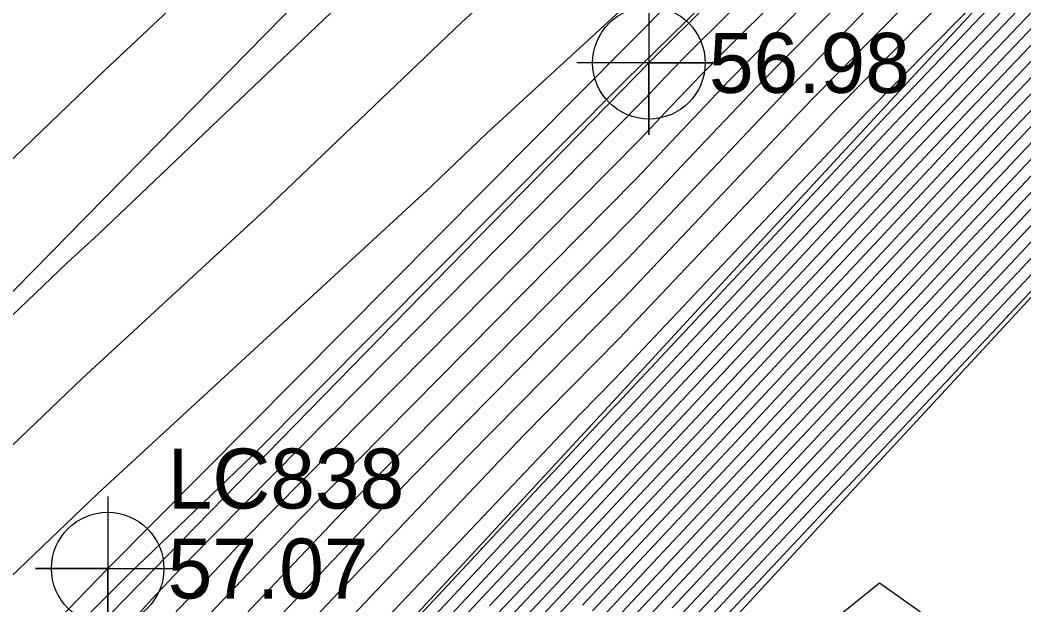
# Model space of a CAD drawing. Extents: x 2188792 to 2191981, y 386090 to 389710.
# Drawn here: x 2190960.35 to 2191002.16, y 388691.8 to 388716.18 of the extents above; entities that cross this region are included whole.
import ezdxf

# ---------------------------------------------------------------- set-up
doc = ezdxf.new("R2010")
doc.units = 0
for name, color, linetype in [('DTM Contours Major', 7, 'Continuous'), ('DTM Contours Minor', 7, 'Continuous'), ('Exist Roads EOP', 7, 'Continuous'), ('Exist Roads EOP Cogo Elevation', 7, 'Continuous'), ('Exist Roads EOP Cogo Point CELL', 7, 'Continuous'), ('Exist Roads EOT', 7, 'Continuous'), ('Exist Roads EOT Cogo Elevation', 7, 'Continuous'), ('Exist Roads EOT Cogo Number', 7, 'Continuous'), ('Exist Roads EOT Cogo Point CELL', 7, 'Continuous'), ('PH Exist DTM Breakline', 7, 'Continuous')]:
    doc.layers.add(name, color=color, linetype=linetype)

msp = doc.modelspace()

# ---------------------------------------------------------------- linework, layer by layer
at = {"layer": 'DTM Contours Major'}
for points in [[(2190957.07, 388685.271), (2190964.897, 388693.101), (2190970.015, 388698.009), (2190985.549, 388713.655), (2190988.119, 388716.163), (2191000.171, 388728.126), (2191001.154, 388729.112), (2191016.311, 388744.146), (2191021.304, 388749.11), (2191021.321, 388749.127), (2191021.34, 388749.144), (2191021.36, 388749.163), (2191038.059, 388765.4), (2191038.417, 388765.732), (2191038.737, 388766.065), (2191039.048, 388766.39), (2191058.97, 388785.791), (2191059.627, 388786.473), (2191060.268, 388787.14), (2191060.895, 388787.792), (2191074.915, 388801.253), (2191075.872, 388802.182), (2191076.658, 388802.945), (2191095.2, 388820.754)], [(2190970.244, 388690.342), (2190973.409, 388693.684), (2190976.648, 388697.105), (2190985.666, 388706.24), (2190988.884, 388709.643), (2190992.177, 388713.126), (2190995.469, 388716.467), (2191000.776, 388721.741), (2191004.028, 388725.046), (2191007.493, 388728.567), (2191011.191, 388732.325), (2191018.113, 388739.207), (2191022.761, 388743.534), (2191027.681, 388748.114), (2191032.898, 388752.97), (2191037.289, 388757.24)], [(2190974.402, 388687.905), (2190979.62, 388693.498), (2190980.042, 388693.948), (2190985.239, 388699.518), (2190985.694, 388700.003), (2190990.869, 388705.549), (2190991.358, 388706.07), (2190996.511, 388711.593), (2190997.034, 388712.15), (2191001.839, 388717.199), (2191006.533, 388722.132), (2191007.205, 388722.782), (2191011.831, 388727.637), (2191012.622, 388728.4), (2191017.174, 388733.172), (2191018.097, 388734.059), (2191023.992, 388739.668), (2191025.035, 388740.67), (2191030.8, 388746.156), (2191031.828, 388747.29), (2191037.587, 388752.779)], [(2190980.099, 388690.594), (2190982.119, 388692.748), (2190985.998, 388696.906), (2190988.059, 388699.103), (2190991.911, 388703.231), (2190994.014, 388705.473), (2190997.838, 388709.57), (2190999.983, 388711.857), (2191003.538, 388715.592), (2191007.01, 388719.241), (2191009.275, 388721.434), (2191012.625, 388724.95), (2191015.095, 388727.333), (2191018.313, 388730.706), (2191021.011, 388733.299), (2191025.06, 388737.152), (2191027.961, 388739.941), (2191031.791, 388743.586), (2191034.525, 388746.604), (2191038.477, 388750.371)], [(2190984.195, 388691.547), (2190986.757, 388694.293), (2190990.425, 388698.203), (2190992.953, 388700.913), (2190996.67, 388704.875), (2190999.164, 388707.548), (2191002.932, 388711.564), (2191005.236, 388713.985), (2191007.486, 388716.35), (2191011.345, 388720.086), (2191013.419, 388722.263), (2191017.569, 388726.266), (2191019.452, 388728.24), (2191023.924, 388732.538), (2191026.129, 388734.636), (2191030.887, 388739.212), (2191032.782, 388741.015), (2191037.223, 388745.917)], [(2190987.517, 388691.681), (2190992.79, 388697.303), (2190993.995, 388698.594), (2190999.327, 388704.278), (2191000.491, 388705.526), (2191005.881, 388711.272), (2191006.934, 388712.378), (2191007.963, 388713.458), (2191013.415, 388718.737), (2191014.213, 388719.576), (2191020.043, 388725.2), (2191020.59, 388725.774), (2191026.837, 388731.778), (2191027.197, 388732.12), (2191033.142, 388737.838), (2191033.856, 388738.366), (2191034.417, 388739.156), (2191039.92, 388745.231)], [(2190990.086, 388687.814), (2190996.142, 388692.727), (2191005.801, 388685.881)]]:
    msp.add_lwpolyline(points, dxfattribs=at)
at = {"layer": 'DTM Contours Minor'}
for points in [[(2191119.358, 388870.268), (2191109.799, 388861.543), (2191104.692, 388854.965), (2191091.714, 388842.873), (2191085.098, 388836.109), (2191075.842, 388827.217), (2191067.084, 388818.281), (2191054.529, 388806.191), (2191047.695, 388798.893), (2191037.551, 388788.575), (2191029.965, 388780.502), (2191015.841, 388766.153), (2191010.773, 388760.762), (2191000.586, 388750.484), (2190994.581, 388744.116), (2190979.182, 388728.584), (2190974.399, 388723.988), (2190963.846, 388714.064), (2190956.357, 388706.86), (2190943.217, 388694.474), (2190936.725, 388687.439)], [(2191125.879, 388865.19), (2191114.024, 388854.028), (2191110.135, 388849.732), (2191094.202, 388834.845), (2191088.581, 388829.571), (2191076.2, 388817.689), (2191072.815, 388814.51), (2191055.157, 388797.553), (2191051.214, 388794.333), (2191037.294, 388780.185), (2191034.79, 388778.062), (2191016.701, 388759.74), (2191013.63, 388756.639), (2191001.262, 388744.168), (2190998.901, 388741.784), (2190981.055, 388723.789), (2190977.697, 388720.702), (2190963.618, 388707.26), (2190962.316, 388706.06), (2190944.22, 388688.738), (2190941.246, 388685.935), (2190941.026, 388685.698), (2190937.899, 388682.174), (2190927.868, 388670.864)], [(2190934.116, 388671.227), (2190941.964, 388680.077), (2190949.594, 388688.469), (2190962.951, 388701.254), (2190970.551, 388708.261), (2190978.743, 388716.083), (2190990.928, 388727.28), (2191000.081, 388736.51), (2191008.884, 388745.398), (2191015.289, 388751.857), (2191026.961, 388763.641), (2191036.447, 388773.249), (2191047.193, 388782.362), (2191053.02, 388788.284), (2191071.983, 388803.773), (2191075.089, 388806.756), (2191089.007, 388819.828), (2191090.516, 388821.276), (2191111.538, 388840.998), (2191112.061, 388841.488), (2191124.054, 388854.735), (2191125.909, 388856.481), (2191132.462, 388863.801)], [(2190958.316, 388691.404), (2190963.585, 388696.448), (2190977.484, 388709.263), (2190979.79, 388711.464), (2191000.8, 388730.772), (2191001.26, 388731.237), (2191016.505, 388746.628), (2191016.947, 388747.074), (2191037.221, 388767.543), (2191038.103, 388768.436), (2191042.574, 388772.227), (2191049.352, 388778.431), (2191057.257, 388785.885), (2191062.524, 388790.784), (2191067.532, 388795.388), (2191074.927, 388802.488), (2191075.069, 388802.626), (2191075.186, 388802.74), (2191095.831, 388822.569)], [(2190965.325, 388691.474), (2190965.823, 388692.028), (2190966.304, 388692.535), (2190966.795, 388693.054), (2190967.298, 388693.585), (2190986.384, 388712.917), (2190986.968, 388713.535), (2190987.566, 388714.167), (2190988.163, 388714.773), (2191000.225, 388726.764), (2191000.843, 388727.392), (2191001.502, 388728.061), (2191002.204, 388728.775), (2191020.666, 388747.13), (2191021.609, 388748.008), (2191022.608, 388748.938), (2191023.667, 388749.924), (2191037.905, 388763.768)], [(2190966.155, 388690.789), (2190967.289, 388691.987), (2190968.449, 388693.211), (2190969.635, 388694.465), (2190986.205, 388711.248), (2190987.447, 388712.562), (2190988.718, 388713.907), (2190989.99, 388715.197), (2191000.363, 388725.508), (2191001.639, 388726.805), (2191002.999, 388728.187), (2191004.451, 388729.662), (2191020.028, 388745.149), (2191021.897, 388746.89), (2191023.876, 388748.732), (2191025.975, 388750.686), (2191037.751, 388762.136)], [(2190968.274, 388691.438), (2190970.102, 388693.369), (2190971.973, 388695.345), (2190986.025, 388709.578), (2190987.926, 388711.589), (2190989.871, 388713.646), (2190991.816, 388715.62), (2191000.5, 388724.252), (2191002.436, 388726.219), (2191004.497, 388728.314), (2191006.698, 388730.55), (2191019.39, 388743.169), (2191022.185, 388745.771), (2191025.145, 388748.526), (2191028.282, 388751.447), (2191037.597, 388760.504)], [(2190969.259, 388690.89), (2190971.755, 388693.527), (2190974.311, 388696.225), (2190985.846, 388707.909), (2190988.405, 388710.616), (2190991.024, 388713.386), (2190993.643, 388716.043), (2191000.638, 388722.997), (2191003.232, 388725.633), (2191005.995, 388728.44), (2191008.944, 388731.437), (2191018.752, 388741.188), (2191022.473, 388744.652), (2191026.413, 388748.32), (2191030.59, 388752.209), (2191037.443, 388758.872)], [(2190972.214, 388689.246), (2190976.716, 388694), (2190981.323, 388698.865), (2190985.308, 388702.901), (2190989.842, 388707.697), (2190994.482, 388712.606), (2190999.123, 388717.313), (2191001.051, 388719.23), (2191005.621, 388723.874), (2191010.488, 388728.82), (2191015.684, 388734.1), (2191016.837, 388735.246), (2191023.337, 388741.297), (2191029.844, 388747.354), (2191030.205, 388747.698), (2191030.209, 388747.702), (2191037.052, 388754.225)], [(2190971.229, 388689.794), (2190975.062, 388693.842), (2190978.986, 388697.985), (2190985.487, 388704.57), (2190989.363, 388708.67), (2190993.329, 388712.866), (2190997.296, 388716.89), (2191000.913, 388720.486), (2191004.824, 388724.46), (2191008.99, 388728.693), (2191013.437, 388733.212), (2191017.475, 388737.227), (2191023.049, 388742.415), (2191028.949, 388747.908), (2191035.205, 388753.732)], [(2190973.199, 388688.698), (2190978.369, 388694.158), (2190983.661, 388699.745), (2190985.128, 388701.231), (2190990.321, 388706.724), (2190995.635, 388712.345), (2191000.949, 388717.737), (2191001.189, 388717.975), (2191004.144, 388720.978), (2191006.343, 388723.288), (2191006.377, 388723.321), (2191011.514, 388728.712), (2191011.632, 388728.827), (2191016.719, 388734.158), (2191016.932, 388734.363), (2191023.565, 388740.674), (2191023.864, 388740.962), (2191030.404, 388747.184), (2191030.749, 388747.565), (2191037.23, 388753.743)], [(2190974.044, 388688.205), (2190979.525, 388694.079), (2190979.627, 388694.188), (2190985.087, 388700.04), (2190985.221, 388700.183), (2190990.661, 388706.013), (2190990.827, 388706.19), (2190996.245, 388711.997), (2190996.444, 388712.208), (2191001.5, 388717.521), (2191006.438, 388722.71), (2191006.791, 388723.051), (2191011.672, 388728.175), (2191012.127, 388728.613), (2191016.947, 388733.665), (2191017.515, 388734.211), (2191023.779, 388740.171), (2191024.449, 388740.816), (2191030.602, 388746.67), (2191031.288, 388747.428), (2191037.409, 388753.261)], [(2190974.76, 388687.606), (2190979.716, 388692.918), (2190980.457, 388693.708), (2190985.391, 388698.995), (2190986.167, 388699.823), (2190991.077, 388705.085), (2190991.889, 388705.951), (2190996.776, 388711.188), (2190997.623, 388712.091), (2191002.179, 388716.878), (2191006.629, 388721.554), (2191007.619, 388722.512), (2191011.99, 388727.1), (2191013.116, 388728.186), (2191017.402, 388732.679), (2191018.68, 388733.907), (2191024.206, 388739.164), (2191025.62, 388740.524), (2191030.998, 388745.642), (2191032.367, 388747.153), (2191037.765, 388752.298)], [(2190975.118, 388687.306), (2190979.812, 388692.337), (2190980.873, 388693.468), (2190985.543, 388698.473), (2190986.64, 388699.643), (2190991.286, 388704.622), (2190992.42, 388705.831), (2190997.042, 388710.784), (2190998.213, 388712.033), (2191002.519, 388716.557), (2191006.724, 388720.975), (2191008.033, 388722.242), (2191012.149, 388726.562), (2191013.611, 388727.973), (2191017.63, 388732.186), (2191019.263, 388733.755), (2191024.419, 388738.661), (2191026.205, 388740.378), (2191031.196, 388745.128), (2191032.907, 388747.016), (2191037.943, 388751.816)], [(2190979.907, 388691.756), (2190981.288, 388693.228), (2190985.694, 388697.95), (2190987.113, 388699.463), (2190991.494, 388704.158), (2190992.952, 388705.712), (2190997.307, 388710.379), (2190998.803, 388711.974), (2191002.858, 388716.235), (2191006.819, 388720.397), (2191008.447, 388721.973), (2191012.308, 388726.025), (2191014.106, 388727.76), (2191017.858, 388731.692), (2191019.845, 388733.603), (2191024.633, 388738.158), (2191026.79, 388740.233), (2191031.395, 388744.614), (2191033.446, 388746.878), (2191038.121, 388751.334)], [(2190980.003, 388691.175), (2190981.703, 388692.988), (2190985.846, 388697.428), (2190987.586, 388699.283), (2190991.703, 388703.695), (2190993.483, 388705.592), (2190997.572, 388709.975), (2190999.393, 388711.916), (2191003.198, 388715.914), (2191006.915, 388719.819), (2191008.861, 388721.703), (2191012.466, 388725.488), (2191014.6, 388727.546), (2191018.085, 388731.199), (2191020.428, 388733.451), (2191024.847, 388737.655), (2191027.375, 388740.087), (2191031.593, 388744.1), (2191033.986, 388746.741), (2191038.299, 388750.852)], [(2190980.194, 388690.013), (2190982.534, 388692.508), (2190986.15, 388696.383), (2190988.532, 388698.923), (2190992.119, 388702.767), (2190994.545, 388705.353), (2190998.103, 388709.166), (2191000.573, 388711.799), (2191003.877, 388715.271), (2191007.105, 388718.662), (2191009.689, 388721.164), (2191012.784, 388724.413), (2191015.59, 388727.12), (2191018.541, 388730.213), (2191021.593, 388733.147), (2191025.274, 388736.649), (2191028.546, 388739.795), (2191031.989, 388743.072), (2191035.065, 388746.467)], [(2190980.29, 388689.433), (2190982.949, 388692.267), (2190986.302, 388695.861), (2190989.006, 388698.743), (2190992.328, 388702.304), (2190995.077, 388705.234), (2190998.368, 388708.762), (2191001.163, 388711.74), (2191004.217, 388714.949), (2191007.2, 388718.084), (2191010.103, 388720.894), (2191012.943, 388723.875), (2191016.085, 388726.906), (2191018.769, 388729.72), (2191022.176, 388732.995), (2191025.488, 388736.145), (2191029.131, 388739.649), (2191032.187, 388742.558), (2191035.604, 388746.329)], [(2190980.386, 388688.852), (2190983.365, 388692.027), (2190986.454, 388695.338), (2190989.479, 388698.563), (2190992.536, 388701.84), (2190995.608, 388705.114), (2190998.634, 388708.357), (2191001.752, 388711.682), (2191004.557, 388714.628), (2191007.296, 388717.506), (2191010.517, 388720.625), (2191013.102, 388723.338), (2191016.579, 388726.693), (2191018.996, 388729.226), (2191022.759, 388732.843), (2191025.701, 388735.642), (2191029.716, 388739.504), (2191032.385, 388742.043), (2191036.144, 388746.192)], [(2190983.78, 388691.787), (2190986.606, 388694.816), (2190989.952, 388698.383), (2190992.745, 388701.376), (2190996.139, 388704.995), (2190998.899, 388707.953), (2191002.342, 388711.623), (2191004.896, 388714.307), (2191007.391, 388716.928), (2191010.931, 388720.355), (2191013.261, 388722.8), (2191017.074, 388726.48), (2191019.224, 388728.733), (2191023.341, 388732.69), (2191025.915, 388735.139), (2191030.301, 388739.358), (2191032.584, 388741.529), (2191036.683, 388746.055)], [(2190984.61, 388691.307), (2190986.909, 388693.771), (2190990.898, 388698.023), (2190993.162, 388700.449), (2190997.202, 388704.756), (2190999.43, 388707.144), (2191003.522, 388711.506), (2191005.576, 388713.664), (2191007.581, 388715.771), (2191011.759, 388719.816), (2191013.578, 388721.726), (2191018.064, 388726.053), (2191019.679, 388727.747), (2191024.507, 388732.386), (2191026.342, 388734.133), (2191031.472, 388739.066), (2191032.98, 388740.501), (2191037.762, 388745.78)], [(2190985.026, 388691.067), (2190987.061, 388693.248), (2190991.371, 388697.843), (2190993.37, 388699.985), (2190997.733, 388704.636), (2190999.695, 388706.739), (2191004.112, 388711.447), (2191005.915, 388713.342), (2191007.677, 388715.193), (2191012.173, 388719.546), (2191013.737, 388721.188), (2191018.558, 388725.84), (2191019.907, 388727.254), (2191025.089, 388732.234), (2191026.556, 388733.63), (2191032.057, 388738.921), (2191033.178, 388739.987), (2191038.302, 388745.643)], [(2190985.441, 388690.827), (2190987.213, 388692.726), (2190991.844, 388697.663), (2190993.578, 388699.522), (2190998.264, 388704.517), (2190999.961, 388706.335), (2191004.702, 388711.389), (2191006.255, 388713.021), (2191007.772, 388714.615), (2191012.587, 388719.277), (2191013.896, 388720.651), (2191019.053, 388725.626), (2191020.135, 388726.76), (2191025.672, 388732.082), (2191026.769, 388733.127), (2191032.642, 388738.775), (2191033.376, 388739.473), (2191038.841, 388745.505)], [(2190985.856, 388690.587), (2190987.365, 388692.204), (2190992.317, 388697.483), (2190993.787, 388699.058), (2190998.795, 388704.397), (2191000.226, 388705.93), (2191005.292, 388711.33), (2191006.595, 388712.699), (2191007.867, 388714.037), (2191013.001, 388719.007), (2191014.055, 388720.113), (2191019.548, 388725.413), (2191020.363, 388726.267), (2191026.255, 388731.93), (2191026.983, 388732.623), (2191033.227, 388738.629), (2191033.574, 388738.959), (2191039.381, 388745.368)], [(2190987.669, 388691.159), (2190993.263, 388697.123), (2190994.204, 388698.131), (2190999.858, 388704.158), (2191000.757, 388705.122), (2191006.471, 388711.213), (2191007.274, 388712.057), (2191008.058, 388712.88), (2191013.829, 388718.468), (2191014.372, 388719.038), (2191020.537, 388724.986), (2191020.818, 388725.281), (2191027.253, 388731.466), (2191027.485, 388731.559), (2191027.466, 388731.623), (2191034.859, 388737.087)], [(2190987.82, 388690.636), (2190993.736, 388696.943), (2190994.412, 388697.667), (2191000.389, 388704.039), (2191001.022, 388704.717), (2191007.061, 388711.155), (2191007.614, 388711.735), (2191008.153, 388712.302), (2191014.243, 388718.198), (2191014.531, 388718.501), (2191021.032, 388724.773), (2191021.046, 388724.788), (2191021.365, 388725.094), (2191030.58, 388728.812), (2191029.857, 388731.369), (2191035.862, 388735.807)], [(2190987.972, 388690.114), (2190994.209, 388696.763), (2190994.62, 388697.203), (2191000.92, 388703.919), (2191001.287, 388704.313), (2191007.651, 388711.096), (2191007.953, 388711.414), (2191008.248, 388711.724), (2191014.657, 388717.929), (2191014.69, 388717.963), (2191015.476, 388718.722), (2191023.871, 388720.304), (2191026.992, 388723.369), (2191033.674, 388726.065), (2191032.247, 388731.115), (2191036.866, 388734.528)], [(2190988.124, 388689.591), (2190994.682, 388696.583), (2190994.829, 388696.74), (2191001.452, 388703.8), (2191001.553, 388703.908), (2191008.241, 388711.038), (2191008.293, 388711.092), (2191008.344, 388711.146), (2191009.588, 388712.35), (2191015.539, 388715.209), (2191021.436, 388714.583), (2191026.838, 388715.602), (2191033.253, 388721.9), (2191036.769, 388723.318), (2191034.637, 388730.861), (2191037.869, 388733.249)]]:
    msp.add_lwpolyline(points, dxfattribs=at)
at = {"layer": 'Exist Roads EOP'}
msp.add_lwpolyline([(2191134.602, 388861.742), (2191096.259, 388823.8), (2191059.297, 388787.244), (2191021.316, 388749.148), (2190986.543, 388714.398), (2190949.487, 388676.464), (2190915.386, 388640.384), (2190880.06, 388601.534), (2190847.373, 388563.892), (2190814.156, 388524.043), (2190784.01, 388486.17), (2190753.438, 388446.547), (2190720.707, 388403.308), (2190691.569, 388363.271), (2190662.389, 388323.233), (2190633.272, 388282.773), (2190602.912, 388240.265), (2190571.201, 388196.09), (2190539.16, 388151.522), (2190509, 388109.198), (2190478.709, 388067.021), (2190448.893, 388024.678), (2190418.629, 387982.769)], dxfattribs=at)
at = {"layer": 'Exist Roads EOP Cogo Point CELL'}
msp.add_lwpolyline([(2190986.543, 388717.398), (2190986.543, 388711.398), (2190986.543, 388714.398), (2190989.543, 388714.398), (2190983.543, 388714.398)], dxfattribs=at)
msp.add_circle((2190986.543, 388714.398), 2.344, dxfattribs=at)
at = {"layer": 'Exist Roads EOT'}
for points in [[(2190408.016, 387990.619), (2190439.107, 388033.638), (2190467.847, 388074.164), (2190498.203, 388115.837), (2190529, 388158.896), (2190561.283, 388203.581), (2190592.611, 388247.356), (2190622.811, 388289.51), (2190652.954, 388330.977), (2190681.755, 388370.469), (2190711.272, 388410.904), (2190743.801, 388454.121), (2190774.93, 388494.241), (2190804.861, 388531.697), (2190837.827, 388571.618), (2190870.748, 388609.702), (2190906.526, 388649.037), (2190941.177, 388685.637), (2190977.299, 388722.46), (2191013.038, 388758.347), (2191050.74, 388795.921), (2191087.875, 388832.598), (2191125.862, 388870.149)], [(2191112.127, 388841.208), (2191075.575, 388805.101), (2191038.273, 388767.943), (2191001.323, 388730.957), (2190963.998, 388693.317), (2190928.044, 388656.144)]]:
    msp.add_lwpolyline(points, dxfattribs=at)
at = {"layer": 'Exist Roads EOT Cogo Point CELL'}
msp.add_lwpolyline([(2190963.998, 388696.317), (2190963.998, 388690.317), (2190963.998, 388693.317), (2190960.998, 388693.317), (2190966.998, 388693.317)], dxfattribs=at)
msp.add_circle((2190963.998, 388693.317), 2.344, dxfattribs=at)
at = {"layer": 'PH Exist DTM Breakline'}
for points in [[(2190973.964, 388688.272), (2190979.494, 388694.265), (2190985.024, 388700.258), (2190990.554, 388706.251), (2190996.083, 388712.244), (2191001.208, 388717.797), (2191006.333, 388723.349), (2191011.458, 388728.902), (2191016.582, 388734.454), (2191023.393, 388741.079), (2191030.203, 388747.704), (2191037.014, 388754.329), (2191043.824, 388760.953), (2191050.026, 388767.277), (2191056.227, 388773.6), (2191062.428, 388779.924), (2191068.629, 388786.247), (2191074.83, 388792.571), (2191082.234, 388798.663), (2191089.638, 388804.755), (2191097.041, 388810.847), (2191104.62, 388817.422)], [(2191109.79, 388807.182), (2191103.267, 388801.465), (2191096.744, 388795.749), (2191090.221, 388790.032), (2191082.777, 388783.752), (2191075.333, 388777.473), (2191067.89, 388771.193), (2191060.446, 388764.913), (2191053.772, 388758.31), (2191047.099, 388751.706), (2191040.425, 388745.102), (2191033.752, 388738.498), (2191027.405, 388731.63), (2191021.058, 388724.762), (2191014.711, 388717.894), (2191008.363, 388711.025), (2191001.654, 388703.754), (2190994.944, 388696.483), (2190988.234, 388689.212)]]:
    msp.add_lwpolyline(points, dxfattribs=at)

# ---------------------------------------------------------------- texts
at = {"layer": 'Exist Roads EOP Cogo Elevation'}
msp.add_text('56.98', height=2.5, dxfattribs=at).set_placement((2190989.043, 388713.148))
at = {"layer": 'Exist Roads EOT Cogo Elevation'}
msp.add_text('57.07', height=2.5, dxfattribs=at).set_placement((2190966.498, 388692.067))
at = {"layer": 'Exist Roads EOT Cogo Number'}
msp.add_text('LC838', height=2.5, dxfattribs=at).set_placement((2190966.498, 388695.817))

doc.saveas('drawing.dxf')
